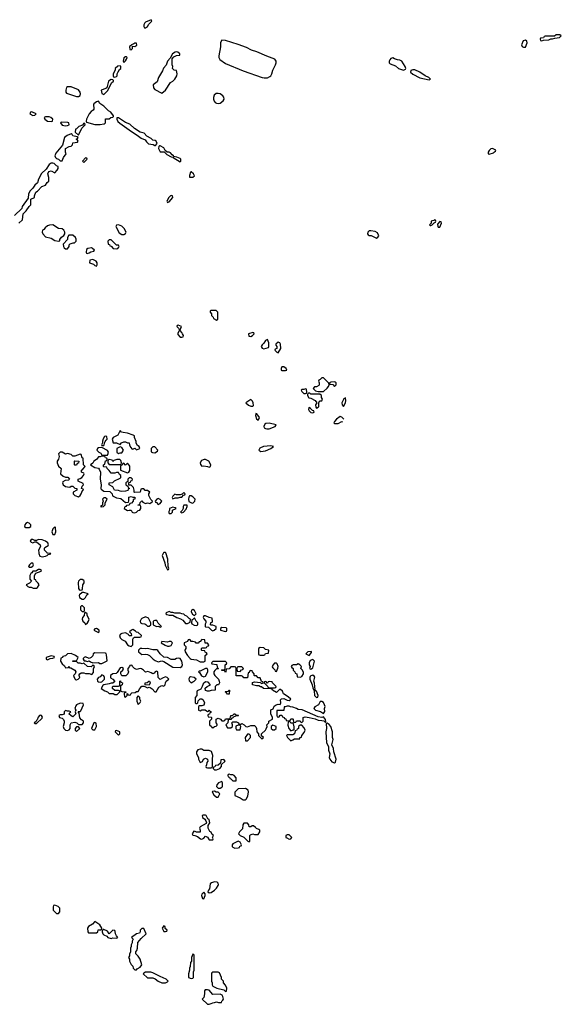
# Model space of a CAD drawing. Header units: inches. Extents: x 2701323 to 2964515, y 494916 to 722124.
# Tile 507 of 656: x 2890644 to 2896606, y 635034 to 645866. Entities that reach past the tile are written whole.
import ezdxf

# ---------------------------------------------------------------- set-up
doc = ezdxf.new("R2010")
doc.units = ezdxf.units.IN
doc.header["$MEASUREMENT"] = 0
doc.layers.add('C8693', color=7, linetype='Continuous')
doc.layers.add('C8694', color=7, linetype='Continuous')

msp = doc.modelspace()

# ---------------------------------------------------------------- linework, layer by layer
at = {"layer": 'C8693', "color": 2, "elevation": 2}
for points in [[(2890853, 640000), (2890854, 639994), (2890865, 639965), (2890890, 639956), (2890930, 639965), (2890946, 639970), (2890958, 639982), (2890986, 639990), (2890978, 639998), (2890950, 639995), (2890946, 640000)], [(2892227, 640000), (2892212, 639970), (2892242, 639890), (2892245, 639865), (2892270, 639814), (2892282, 639818), (2892286, 639830), (2892278, 639850), (2892274, 639930), (2892252, 640000)]]:
    msp.add_lwpolyline(points, dxfattribs=at)
for points in [[(2890770, 639888), (2890752, 639870), (2890742, 639850), (2890750, 639842), (2890770, 639842), (2890790, 639854), (2890795, 639870), (2890787, 639887)], [(2890870, 639818), (2890850, 639818), (2890820, 639800), (2890790, 639798), (2890778, 639782), (2890765, 639775), (2890754, 639750), (2890754, 639710), (2890774, 639690), (2890753, 639667), (2890714, 639650), (2890734, 639630), (2890750, 639622), (2890770, 639622), (2890792, 639612), (2890830, 639612), (2890840, 639620), (2890858, 639650), (2890848, 639668), (2890826, 639690), (2890822, 639702), (2890807, 639707), (2890806, 639750), (2890822, 639778), (2890882, 639798), (2890886, 639810)], [(2891330, 639708), (2891310, 639708), (2891292, 639690), (2891287, 639673), (2891291, 639610), (2891298, 639598), (2891310, 639591), (2891330, 639594), (2891335, 639605), (2891338, 639650), (2891355, 639670), (2891355, 639690), (2891350, 639698)], [(2891350, 639566), (2891330, 639566), (2891302, 639538), (2891298, 639530), (2891302, 639510), (2891330, 639492), (2891350, 639492), (2891368, 639510), (2891382, 639538), (2891398, 639550)], [(2891336, 639416), (2891324, 639416), (2891313, 639407), (2891313, 639373), (2891330, 639354), (2891350, 639354), (2891358, 639362), (2891356, 639396)], [(2891370, 639346), (2891358, 639342), (2891354, 639310), (2891334, 639290), (2891332, 639270), (2891338, 639250), (2891362, 639230), (2891370, 639214), (2891390, 639232), (2891402, 639250), (2891408, 639270), (2891386, 639310), (2891386, 639330)], [(2892290, 639355), (2892258, 639342), (2892254, 639330), (2892262, 639322), (2892290, 639314), (2892330, 639314), (2892374, 639290), (2892415, 639275), (2892439, 639259), (2892470, 639222), (2892490, 639222), (2892522, 639238), (2892526, 639270), (2892510, 639278), (2892483, 639303), (2892466, 639310), (2892450, 639326), (2892430, 639328), (2892410, 639338), (2892350, 639338), (2892330, 639346), (2892310, 639346)], [(2892550, 639378), (2892534, 639370), (2892532, 639350), (2892545, 639325), (2892570, 639312), (2892588, 639330), (2892570, 639366)], [(2892690, 639306), (2892670, 639306), (2892662, 639290), (2892670, 639274), (2892694, 639250), (2892694, 639230), (2892685, 639215), (2892685, 639190), (2892690, 639185), (2892722, 639182), (2892754, 639150), (2892770, 639142), (2892786, 639150), (2892806, 639170), (2892806, 639190), (2892770, 639206), (2892750, 639206), (2892746, 639210), (2892747, 639233), (2892762, 639238), (2892766, 639250), (2892762, 639282), (2892728, 639288)], [(2892030, 639295), (2891990, 639278), (2891982, 639270), (2891972, 639250), (2891974, 639230), (2891990, 639222), (2892020, 639220), (2892033, 639213), (2892050, 639194), (2892070, 639194), (2892086, 639210), (2892086, 639230), (2892062, 639282)], [(2892130, 639258), (2892114, 639250), (2892114, 639210), (2892150, 639192), (2892174, 639194), (2892174, 639190), (2892190, 639182), (2892206, 639190), (2892170, 639226), (2892155, 639255)], [(2892570, 639286), (2892550, 639266), (2892538, 639262), (2892534, 639230), (2892538, 639218), (2892564, 639204), (2892590, 639202), (2892606, 639210), (2892606, 639230), (2892588, 639248)], [(2891490, 639168), (2891470, 639166), (2891462, 639150), (2891510, 639125), (2891518, 639130), (2891518, 639150)], [(2891890, 639158), (2891874, 639150), (2891854, 639130), (2891872, 639112), (2891874, 639090), (2891870, 639086), (2891850, 639088), (2891842, 639102), (2891810, 639121), (2891767, 639113), (2891754, 639106), (2891744, 639090), (2891750, 639064), (2891769, 639049), (2891806, 639030), (2891832, 638990), (2891850, 638978), (2891870, 638972), (2891888, 638990), (2891888, 639052), (2891896, 639064), (2891908, 639072), (2891967, 639073), (2891982, 639078), (2891986, 639090), (2891950, 639126), (2891930, 639128), (2891920, 639140)], [(2892870, 639178), (2892854, 639170), (2892854, 639150), (2892910, 639134), (2892922, 639138), (2892926, 639150), (2892926, 639170), (2892916, 639176)], [(2892310, 639026), (2892290, 639026), (2892270, 639018), (2892210, 639026), (2892202, 639010), (2892244, 638984), (2892270, 638974), (2892290, 638974), (2892310, 638982), (2892326, 639010)], [(2892650, 639046), (2892630, 639026), (2892618, 639022), (2892610, 639006), (2892588, 639008), (2892578, 639018), (2892550, 639026), (2892530, 639026), (2892522, 639042), (2892510, 639046), (2892498, 639042), (2892493, 639027), (2892454, 639010), (2892454, 638990), (2892474, 638970), (2892474, 638950), (2892462, 638930), (2892465, 638910), (2892490, 638872), (2892520, 638840), (2892532, 638832), (2892590, 638822), (2892630, 638802), (2892670, 638802), (2892686, 638810), (2892686, 638870), (2892706, 638890), (2892702, 638902), (2892687, 638907), (2892682, 638922), (2892650, 638926), (2892646, 638930), (2892646, 638950), (2892650, 638954), (2892690, 638954), (2892702, 638958), (2892707, 638973), (2892722, 638978), (2892726, 638990), (2892710, 639006), (2892687, 639007), (2892682, 639042)], [(2891210, 638894), (2891170, 638888), (2891150, 638866), (2891118, 638862), (2891114, 638850), (2891098, 638842), (2891092, 638810), (2891110, 638778), (2891137, 638757), (2891150, 638734), (2891182, 638738), (2891190, 638752), (2891194, 638734), (2891206, 638734), (2891252, 638710), (2891262, 638690), (2891254, 638670), (2891238, 638650), (2891240, 638640), (2891250, 638614), (2891262, 638602), (2891270, 638602), (2891286, 638610), (2891306, 638630), (2891298, 638650), (2891300, 638660), (2891306, 638670), (2891320, 638680), (2891350, 638682), (2891370, 638672), (2891410, 638672), (2891438, 638662), (2891455, 638685), (2891456, 638724), (2891466, 638750), (2891462, 638762), (2891450, 638766), (2891432, 638748), (2891389, 638749), (2891350, 638786), (2891330, 638778), (2891310, 638788), (2891288, 638788), (2891270, 638806), (2891230, 638806), (2891228, 638812), (2891270, 638814), (2891286, 638850), (2891258, 638870)], [(2891470, 638902), (2891452, 638890), (2891451, 638869), (2891430, 638848), (2891410, 638838), (2891370, 638855), (2891354, 638850), (2891342, 638838), (2891342, 638830), (2891353, 638813), (2891367, 638813), (2891390, 638805), (2891410, 638814), (2891422, 638802), (2891450, 638792), (2891510, 638794), (2891525, 638785), (2891550, 638785), (2891607, 638813), (2891600, 638880), (2891595, 638895), (2891590, 638898)], [(2892050, 638949), (2892030, 638944), (2891990, 638949), (2891970, 638948), (2891952, 638930), (2891952, 638910), (2891990, 638882), (2892030, 638885), (2892050, 638881), (2892072, 638870), (2892112, 638830), (2892135, 638815), (2892170, 638803), (2892210, 638811), (2892230, 638805), (2892330, 638742), (2892410, 638741), (2892430, 638752), (2892437, 638770), (2892429, 638810), (2892410, 638838), (2892390, 638842), (2892370, 638839), (2892350, 638829), (2892310, 638829), (2892270, 638849), (2892230, 638854), (2892189, 638890), (2892165, 638925), (2892153, 638933), (2892110, 638934)], [(2893290, 638958), (2893274, 638950), (2893274, 638890), (2893278, 638878), (2893290, 638874), (2893330, 638874), (2893342, 638878), (2893350, 638894), (2893382, 638898), (2893386, 638930), (2893350, 638938), (2893330, 638955)], [(2893856, 638916), (2893814, 638910), (2893794, 638890), (2893830, 638872), (2893856, 638904)], [(2890990, 638866), (2890934, 638850), (2890934, 638830), (2890950, 638822), (2890980, 638840), (2891010, 638842), (2891026, 638850), (2891022, 638862)], [(2891870, 638766), (2891858, 638762), (2891854, 638750), (2891834, 638730), (2891834, 638710), (2891842, 638690), (2891834, 638670), (2891812, 638648), (2891770, 638648), (2891758, 638670), (2891758, 638690), (2891778, 638710), (2891786, 638730), (2891770, 638738), (2891750, 638734), (2891717, 638683), (2891705, 638675), (2891670, 638669), (2891645, 638650), (2891642, 638630), (2891645, 638625), (2891671, 638611), (2891693, 638587), (2891670, 638566), (2891650, 638568), (2891630, 638558), (2891570, 638548), (2891560, 638540), (2891542, 638510), (2891582, 638482), (2891612, 638472), (2891630, 638454), (2891672, 638452), (2891690, 638442), (2891716, 638444), (2891746, 638470), (2891742, 638482), (2891730, 638486), (2891690, 638486), (2891667, 638507), (2891667, 638527), (2891670, 638534), (2891730, 638534), (2891742, 638538), (2891746, 638550), (2891746, 638590), (2891752, 638592), (2891758, 638578), (2891774, 638570), (2891773, 638547), (2891758, 638542), (2891754, 638530), (2891754, 638490), (2891758, 638478), (2891770, 638474), (2891813, 638473), (2891814, 638466), (2891798, 638462), (2891794, 638450), (2891798, 638418), (2891810, 638414), (2891826, 638430), (2891826, 638454), (2891830, 638454), (2891838, 638438), (2891850, 638434), (2891862, 638438), (2891866, 638450), (2891880, 638460), (2891916, 638464), (2891930, 638474), (2891950, 638474), (2891966, 638510), (2891990, 638534), (2892013, 638533), (2892050, 638514), (2892070, 638522), (2892080, 638520), (2892104, 638504), (2892130, 638472), (2892147, 638473), (2892176, 638524), (2892210, 638542), (2892230, 638534), (2892246, 638550), (2892248, 638570), (2892258, 638590), (2892286, 638610), (2892266, 638630), (2892250, 638635), (2892217, 638623), (2892190, 638606), (2892168, 638630), (2892166, 638690), (2892150, 638698), (2892134, 638690), (2892124, 638676), (2892110, 638669), (2892090, 638682), (2892055, 638695), (2892028, 638688), (2892008, 638710), (2891984, 638724), (2891970, 638729), (2891930, 638718), (2891908, 638728), (2891886, 638750), (2891882, 638762)], [(2892910, 638806), (2892770, 638806), (2892754, 638790), (2892758, 638778), (2892813, 638773), (2892818, 638738), (2892834, 638730), (2892830, 638726), (2892810, 638726), (2892792, 638708), (2892782, 638690), (2892782, 638670), (2892791, 638650), (2892831, 638611), (2892841, 638590), (2892842, 638570), (2892831, 638549), (2892813, 638547), (2892794, 638530), (2892794, 638490), (2892752, 638488), (2892730, 638478), (2892710, 638478), (2892688, 638488), (2892687, 638513), (2892708, 638532), (2892746, 638550), (2892718, 638578), (2892690, 638582), (2892662, 638558), (2892654, 638530), (2892639, 638501), (2892598, 638482), (2892594, 638470), (2892594, 638430), (2892574, 638410), (2892574, 638350), (2892584, 638344), (2892598, 638342), (2892606, 638350), (2892607, 638373), (2892630, 638394), (2892650, 638394), (2892664, 638384), (2892678, 638350), (2892670, 638326), (2892650, 638318), (2892622, 638318), (2892614, 638310), (2892614, 638270), (2892630, 638262), (2892650, 638274), (2892687, 638273), (2892710, 638254), (2892722, 638258), (2892730, 638272), (2892738, 638258), (2892753, 638253), (2892753, 638247), (2892738, 638242), (2892733, 638227), (2892718, 638222), (2892714, 638210), (2892718, 638198), (2892750, 638194), (2892754, 638190), (2892754, 638170), (2892734, 638150), (2892734, 638110), (2892754, 638090), (2892758, 638078), (2892770, 638074), (2892788, 638092), (2892807, 638093), (2892816, 638104), (2892816, 638116), (2892808, 638130), (2892808, 638172), (2892830, 638182), (2892854, 638170), (2892870, 638154), (2892890, 638154), (2892902, 638158), (2892910, 638174), (2892947, 638173), (2892962, 638178), (2892969, 638211), (2892987, 638213), (2893006, 638230), (2893014, 638230), (2893030, 638214), (2893050, 638214), (2893054, 638210), (2893050, 638206), (2893030, 638208), (2893002, 638198), (2892990, 638186), (2892978, 638182), (2892970, 638166), (2892938, 638162), (2892934, 638130), (2892912, 638110), (2892930, 638074), (2892970, 638074), (2892986, 638090), (2892988, 638110), (2892978, 638130), (2892990, 638142), (2893030, 638142), (2893054, 638130), (2893058, 638118), (2893070, 638114), (2893090, 638122), (2893114, 638110), (2893134, 638090), (2893150, 638085), (2893190, 638102), (2893230, 638102), (2893245, 638085), (2893252, 638070), (2893253, 638033), (2893274, 638010), (2893274, 637990), (2893310, 637954), (2893322, 637958), (2893326, 637970), (2893306, 637986), (2893306, 638010), (2893348, 638050), (2893356, 638064), (2893368, 638090), (2893366, 638110), (2893386, 638130), (2893386, 638150), (2893426, 638170), (2893426, 638190), (2893409, 638229), (2893410, 638274), (2893435, 638285), (2893447, 638313), (2893466, 638330), (2893490, 638336), (2893510, 638332), (2893519, 638350), (2893516, 638384), (2893525, 638395), (2893550, 638399), (2893590, 638381), (2893610, 638378), (2893628, 638390), (2893598, 638418), (2893549, 638449), (2893538, 638478), (2893516, 638496), (2893504, 638496), (2893470, 638466), (2893426, 638490), (2893422, 638502), (2893410, 638506), (2893329, 638509), (2893307, 638527), (2893293, 638527), (2893276, 638536), (2893250, 638538), (2893206, 638550), (2893207, 638573), (2893230, 638582), (2893294, 638574), (2893294, 638570), (2893310, 638562), (2893326, 638570), (2893322, 638582), (2893306, 638586), (2893290, 638626), (2893270, 638626), (2893250, 638646), (2893230, 638646), (2893226, 638650), (2893226, 638670), (2893206, 638690), (2893202, 638702), (2893190, 638706), (2893178, 638702), (2893170, 638686), (2893158, 638682), (2893153, 638627), (2893110, 638626), (2893102, 638642), (2893087, 638647), (2893027, 638647), (2893026, 638730), (2893022, 638742), (2893010, 638746), (2892970, 638746), (2892950, 638726), (2892918, 638722), (2892914, 638690), (2892910, 638686), (2892902, 638702), (2892870, 638706), (2892866, 638710), (2892870, 638714), (2892902, 638718), (2892906, 638730), (2892906, 638770), (2892922, 638778), (2892926, 638790)], [(2893470, 638786), (2893450, 638786), (2893430, 638766), (2893425, 638745), (2893430, 638734), (2893453, 638713), (2893458, 638698), (2893470, 638694), (2893487, 638733), (2893488, 638750), (2893478, 638778)], [(2893710, 638778), (2893690, 638768), (2893653, 638767), (2893638, 638762), (2893634, 638750), (2893638, 638738), (2893654, 638730), (2893654, 638710), (2893674, 638690), (2893678, 638678), (2893694, 638670), (2893698, 638638), (2893730, 638632), (2893750, 638642), (2893769, 638670), (2893768, 638688), (2893755, 638715), (2893738, 638730), (2893746, 638750), (2893726, 638770)], [(2893870, 638828), (2893843, 638817), (2893832, 638790), (2893832, 638770), (2893842, 638750), (2893834, 638730), (2893850, 638722), (2893870, 638734), (2893888, 638810)], [(2891550, 638658), (2891530, 638638), (2891510, 638628), (2891498, 638610), (2891502, 638590), (2891510, 638582), (2891530, 638578), (2891550, 638582), (2891578, 638610), (2891578, 638630), (2891570, 638646)], [(2892690, 638729), (2892630, 638698), (2892622, 638698), (2892614, 638690), (2892624, 638684), (2892646, 638646), (2892670, 638638), (2892690, 638645), (2892715, 638690), (2892715, 638715), (2892708, 638728)], [(2893090, 638746), (2893050, 638746), (2893038, 638742), (2893034, 638730), (2893038, 638698), (2893070, 638694), (2893087, 638713), (2893102, 638718), (2893106, 638730)], [(2893870, 638655), (2893850, 638649), (2893841, 638639), (2893836, 638630), (2893836, 638610), (2893865, 638550), (2893870, 638514), (2893884, 638484), (2893891, 638430), (2893910, 638411), (2893927, 638413), (2893929, 638430), (2893910, 638478), (2893902, 638482), (2893895, 638495), (2893890, 638566), (2893882, 638590), (2893892, 638632), (2893885, 638645)], [(2892070, 638546), (2892027, 638547), (2892026, 638570), (2892047, 638573), (2892066, 638590), (2892074, 638590), (2892082, 638570)], [(2892524, 638636), (2892512, 638628), (2892506, 638614), (2892510, 638594), (2892530, 638572), (2892550, 638582), (2892566, 638590), (2892586, 638610), (2892566, 638630)], [(2893390, 638586), (2893378, 638582), (2893370, 638566), (2893366, 638566), (2893362, 638582), (2893350, 638586), (2893338, 638582), (2893334, 638570), (2893354, 638554), (2893374, 638530), (2893378, 638518), (2893390, 638514), (2893450, 638514), (2893462, 638518), (2893466, 638530), (2893426, 638570), (2893422, 638582)], [(2892930, 638446), (2892922, 638462), (2892906, 638470), (2892910, 638474), (2892942, 638478), (2892946, 638490), (2892954, 638490), (2892950, 638446)], [(2891310, 638346), (2891270, 638328), (2891261, 638319), (2891252, 638290), (2891262, 638270), (2891254, 638250), (2891262, 638230), (2891230, 638198), (2891210, 638206), (2891186, 638230), (2891206, 638250), (2891190, 638258), (2891170, 638258), (2891150, 638266), (2891134, 638250), (2891133, 638227), (2891110, 638218), (2891090, 638218), (2891074, 638210), (2891082, 638190), (2891110, 638182), (2891126, 638166), (2891132, 638150), (2891132, 638130), (2891121, 638090), (2891131, 638070), (2891150, 638051), (2891170, 638045), (2891188, 638052), (2891198, 638070), (2891198, 638110), (2891210, 638132), (2891250, 638138), (2891274, 638130), (2891293, 638113), (2891310, 638112), (2891330, 638114), (2891346, 638130), (2891346, 638150), (2891323, 638163), (2891306, 638186), (2891298, 638238), (2891286, 638250), (2891290, 638254), (2891310, 638254), (2891316, 638264), (2891346, 638330), (2891342, 638342)], [(2891950, 638426), (2891934, 638410), (2891932, 638370), (2891950, 638334), (2891970, 638354), (2891978, 638370), (2891966, 638390), (2891966, 638410)], [(2893953, 638367), (2893932, 638330), (2893892, 638308), (2893882, 638290), (2893902, 638270), (2893954, 638254), (2893990, 638232), (2894003, 638257), (2894001, 638290), (2894005, 638310), (2894001, 638330), (2893990, 638353), (2893970, 638364)], [(2893590, 638315), (2893566, 638306), (2893554, 638306), (2893552, 638268), (2893474, 638266), (2893474, 638210), (2893478, 638198), (2893490, 638194), (2893502, 638198), (2893510, 638214), (2893530, 638214), (2893538, 638198), (2893554, 638190), (2893558, 638178), (2893573, 638173), (2893578, 638158), (2893610, 638154), (2893622, 638158), (2893630, 638174), (2893650, 638174), (2893654, 638170), (2893658, 638138), (2893670, 638134), (2893682, 638138), (2893690, 638154), (2893732, 638152), (2893738, 638138), (2893750, 638134), (2893766, 638150), (2893766, 638190), (2893785, 638195), (2893830, 638191), (2893895, 638175), (2893930, 638159), (2893970, 638158), (2893993, 638153), (2894010, 638134), (2894015, 638145), (2894010, 638166), (2893990, 638198), (2893970, 638188), (2893930, 638197), (2893754, 638274), (2893710, 638277), (2893690, 638289), (2893650, 638303), (2893625, 638305), (2893610, 638314)], [(2890870, 638214), (2890862, 638210), (2890847, 638193), (2890838, 638162), (2890830, 638158), (2890820, 638140), (2890805, 638130), (2890810, 638122), (2890830, 638122), (2890890, 638182), (2890894, 638194), (2890886, 638210)], [(2891470, 638135), (2891462, 638130), (2891434, 638070), (2891450, 638054), (2891470, 638054), (2891488, 638090), (2891487, 638127)], [(2893610, 638146), (2893598, 638142), (2893594, 638106), (2893607, 638067), (2893630, 638042), (2893654, 638054), (2893666, 638054), (2893667, 638087), (2893658, 638118), (2893650, 638126), (2893627, 638127), (2893622, 638142)], [(2894030, 638128), (2894018, 638122), (2894023, 638070), (2894014, 638030), (2894021, 637910), (2894045, 637870), (2894045, 637830), (2894058, 637790), (2894051, 637750), (2894059, 637730), (2894080, 637700), (2894110, 637691), (2894121, 637699), (2894129, 637730), (2894101, 637810), (2894097, 637850), (2894079, 637890), (2894094, 637946), (2894089, 637970), (2894089, 638030), (2894069, 638090), (2894050, 638113), (2894038, 638118)], [(2891290, 638086), (2891270, 638086), (2891254, 638070), (2891254, 638050), (2891270, 638034), (2891306, 638070)], [(2891710, 638046), (2891698, 638042), (2891694, 638030), (2891730, 637994), (2891746, 638010), (2891746, 638030)], [(2893070, 638106), (2893050, 638106), (2893025, 638095), (2893022, 638070), (2893030, 638054), (2893070, 638054), (2893078, 638090)], [(2893170, 638006), (2893150, 638006), (2893125, 637970), (2893130, 637934), (2893150, 637934), (2893186, 637970), (2893186, 637990)], [(2893430, 638106), (2893414, 638090), (2893414, 638070), (2893430, 638054), (2893450, 638054), (2893466, 638070), (2893466, 638090)], [(2893750, 638106), (2893730, 638106), (2893714, 638090), (2893714, 638070), (2893698, 638062), (2893690, 638046), (2893678, 638042), (2893670, 638008), (2893650, 637998), (2893590, 637998), (2893582, 637990), (2893592, 637970), (2893630, 637934), (2893650, 637942), (2893670, 637954), (2893726, 637954), (2893728, 637970), (2893746, 637974), (2893748, 637992), (2893776, 638024), (2893786, 638050), (2893776, 638076)], [(2892650, 637842), (2892630, 637842), (2892606, 637834), (2892592, 637810), (2892592, 637790), (2892612, 637750), (2892612, 637730), (2892630, 637694), (2892655, 637705), (2892669, 637731), (2892690, 637742), (2892712, 637732), (2892714, 637710), (2892704, 637696), (2892702, 637670), (2892694, 637650), (2892698, 637638), (2892710, 637634), (2892750, 637634), (2892762, 637638), (2892766, 637650), (2892768, 637730), (2892769, 637770), (2892754, 637814), (2892730, 637828), (2892670, 637828)], [(2892890, 637726), (2892858, 637722), (2892854, 637686), (2892830, 637666), (2892798, 637662), (2892793, 637647), (2892778, 637642), (2892774, 637630), (2892790, 637614), (2892810, 637614), (2892830, 637622), (2892846, 637630), (2892866, 637650), (2892866, 637674), (2892906, 637710)], [(2892870, 637486), (2892834, 637470), (2892814, 637450), (2892812, 637430), (2892830, 637412), (2892850, 637412), (2892870, 637422), (2892875, 637430), (2892878, 637470)], [(2892950, 637566), (2892938, 637562), (2892934, 637550), (2892938, 637538), (2892953, 637533), (2892958, 637518), (2892970, 637514), (2892990, 637494), (2893010, 637492), (2893026, 637494), (2893027, 637527), (2893006, 637550), (2892990, 637558), (2892970, 637558)], [(2892790, 637378), (2892765, 637375), (2892762, 637370), (2892780, 637340), (2892810, 637314), (2892830, 637314), (2892846, 637350), (2892830, 637366), (2892808, 637368)], [(2893130, 637408), (2893050, 637406), (2893013, 637367), (2893014, 637330), (2893070, 637305), (2893104, 637284), (2893130, 637282), (2893138, 637290), (2893155, 637325), (2893162, 637370), (2893158, 637390)], [(2892664, 637116), (2892654, 637110), (2892658, 637090), (2892682, 637070), (2892693, 637053), (2892702, 637030), (2892698, 637022), (2892632, 636988), (2892622, 636970), (2892632, 636950), (2892630, 636928), (2892590, 636928), (2892576, 636936), (2892562, 636938), (2892542, 636910), (2892550, 636894), (2892572, 636892), (2892600, 636880), (2892633, 636853), (2892650, 636852), (2892670, 636862), (2892690, 636882), (2892710, 636874), (2892730, 636842), (2892770, 636842), (2892775, 636855), (2892768, 636870), (2892778, 636890), (2892763, 636903), (2892750, 636926), (2892736, 636936), (2892718, 636970), (2892720, 637000), (2892738, 637030), (2892730, 637066), (2892716, 637076), (2892698, 637110), (2892690, 637115)], [(2893113, 637027), (2893102, 637010), (2893095, 636965), (2893062, 636930), (2893052, 636910), (2893070, 636892), (2893113, 636873), (2893154, 636830), (2893170, 636822), (2893178, 636830), (2893178, 636890), (2893183, 636897), (2893209, 636911), (2893230, 636902), (2893270, 636902), (2893286, 636930), (2893286, 636950), (2893278, 636958), (2893250, 636968), (2893240, 636980), (2893216, 636996), (2893202, 636998), (2893190, 636986), (2893170, 636986), (2893166, 637010), (2893150, 637026)], [(2893050, 636828), (2892990, 636798), (2892982, 636790), (2892982, 636770), (2892990, 636762), (2893013, 636753), (2893050, 636754), (2893062, 636758), (2893067, 636773), (2893082, 636778), (2893086, 636790), (2893070, 636818)], [(2893610, 636898), (2893590, 636898), (2893574, 636890), (2893574, 636870), (2893584, 636864), (2893610, 636852), (2893630, 636854), (2893638, 636870)], [(2892790, 636382), (2892754, 636370), (2892742, 636358), (2892735, 636305), (2892722, 636290), (2892714, 636270), (2892730, 636262), (2892750, 636265), (2892789, 636290), (2892809, 636310), (2892830, 636342), (2892834, 636350), (2892830, 636366), (2892819, 636379)], [(2892670, 636266), (2892650, 636246), (2892646, 636230), (2892658, 636198), (2892670, 636194), (2892686, 636230), (2892686, 636250)], [(2891030, 636126), (2891018, 636122), (2891013, 636107), (2891014, 636070), (2891050, 636034), (2891070, 636034), (2891086, 636050), (2891086, 636090), (2891066, 636110), (2891050, 636118)], [(2891470, 635946), (2891444, 635916), (2891402, 635890), (2891392, 635870), (2891393, 635833), (2891402, 635822), (2891490, 635822), (2891506, 635830), (2891507, 635853), (2891546, 635854), (2891548, 635870), (2891526, 635910)], [(2891570, 635858), (2891562, 635858), (2891554, 635850), (2891552, 635830), (2891558, 635810), (2891570, 635798), (2891605, 635785), (2891614, 635770), (2891650, 635758), (2891670, 635765), (2891710, 635762), (2891726, 635770), (2891708, 635788), (2891698, 635810), (2891696, 635836), (2891690, 635846), (2891670, 635848), (2891628, 635808), (2891610, 635838)], [(2892010, 635868), (2891990, 635868), (2891972, 635850), (2891972, 635830), (2891962, 635818), (2891930, 635808), (2891874, 635770), (2891892, 635750), (2891882, 635730), (2891882, 635710), (2891871, 635690), (2891871, 635669), (2891862, 635650), (2891862, 635610), (2891853, 635587), (2891852, 635568), (2891842, 635550), (2891852, 635532), (2891852, 635510), (2891872, 635472), (2891890, 635454), (2891894, 635430), (2891910, 635414), (2891930, 635414), (2891936, 635424), (2891970, 635442), (2891988, 635470), (2891972, 635530), (2891950, 635564), (2891922, 635590), (2891922, 635610), (2891934, 635626), (2891941, 635650), (2891945, 635715), (2891981, 635759), (2892038, 635810)], [(2892230, 635898), (2892214, 635870), (2892230, 635834), (2892250, 635834), (2892262, 635838), (2892266, 635850), (2892247, 635867), (2892246, 635890)], [(2892550, 635586), (2892534, 635550), (2892534, 635510), (2892525, 635495), (2892522, 635450), (2892512, 635430), (2892512, 635410), (2892502, 635370), (2892502, 635330), (2892530, 635318), (2892550, 635322), (2892558, 635330), (2892558, 635390), (2892566, 635410), (2892566, 635570), (2892562, 635582)], [(2892088, 635388), (2892030, 635388), (2892010, 635378), (2892005, 635370), (2892050, 635326), (2892110, 635327), (2892136, 635316), (2892170, 635287), (2892210, 635271), (2892250, 635271), (2892270, 635282), (2892278, 635290), (2892258, 635310), (2892190, 635339), (2892110, 635382)], [(2892830, 635386), (2892770, 635386), (2892758, 635382), (2892754, 635370), (2892754, 635290), (2892762, 635270), (2892762, 635250), (2892770, 635234), (2892814, 635210), (2892892, 635192), (2892910, 635174), (2892922, 635178), (2892926, 635210), (2892910, 635246), (2892886, 635270), (2892886, 635290), (2892866, 635310), (2892866, 635330), (2892842, 635382)], [(2892710, 635195), (2892686, 635194), (2892678, 635182), (2892679, 635150), (2892672, 635108), (2892654, 635090), (2892710, 635034), (2892730, 635034), (2892750, 635042), (2892770, 635052), (2892787, 635053), (2892810, 635062), (2892833, 635053), (2892866, 635054), (2892868, 635070), (2892882, 635078), (2892889, 635090), (2892880, 635120), (2892873, 635133), (2892850, 635144), (2892770, 635142), (2892730, 635189)]]:
    msp.add_lwpolyline(points, close=True, dxfattribs=at)
at = {"layer": 'C8694', "color": 2, "elevation": 2}
for points in [[(2892090, 645866), (2892030, 645838), (2892022, 645830), (2892012, 645810), (2892012, 645790), (2892018, 645778), (2892030, 645778), (2892050, 645792), (2892065, 645815), (2892098, 645850)], [(2896590, 645698), (2896550, 645698), (2896530, 645686), (2896430, 645686), (2896418, 645682), (2896410, 645666), (2896378, 645662), (2896374, 645650), (2896378, 645638), (2896390, 645634), (2896410, 645642), (2896470, 645646), (2896490, 645654), (2896510, 645654), (2896536, 645664), (2896586, 645670), (2896606, 645690)], [(2891910, 645608), (2891901, 645599), (2891874, 645590), (2891874, 645586), (2891854, 645570), (2891858, 645538), (2891870, 645534), (2891886, 645550), (2891886, 645574), (2891910, 645572), (2891933, 645587), (2891930, 645606)], [(2892870, 645642), (2892864, 645636), (2892856, 645610), (2892854, 645566), (2892835, 645470), (2892837, 645450), (2892848, 645428), (2892910, 645384), (2893105, 645305), (2893312, 645230), (2893335, 645225), (2893370, 645228), (2893399, 645241), (2893409, 645250), (2893419, 645270), (2893429, 645311), (2893461, 645370), (2893467, 645390), (2893466, 645410), (2893452, 645432), (2893363, 645463), (2893254, 645514), (2893195, 645530), (2893140, 645560), (2893050, 645593), (2892910, 645636)], [(2896210, 645642), (2896187, 645633), (2896166, 645590), (2896174, 645570), (2896190, 645562), (2896210, 645562), (2896229, 645610), (2896228, 645630)], [(2892370, 645514), (2892354, 645510), (2892325, 645490), (2892299, 645441), (2892270, 645408), (2892255, 645365), (2892228, 645332), (2892216, 645304), (2892171, 645230), (2892157, 645183), (2892115, 645150), (2892117, 645117), (2892130, 645098), (2892210, 645058), (2892250, 645091), (2892305, 645175), (2892328, 645190), (2892350, 645211), (2892373, 645247), (2892379, 645270), (2892370, 645306), (2892346, 645310), (2892326, 645330), (2892328, 645350), (2892322, 645370), (2892321, 645419), (2892323, 645437), (2892341, 645459), (2892370, 645471), (2892406, 645474), (2892408, 645490), (2892386, 645510)], [(2891818, 645458), (2891810, 645458), (2891790, 645446), (2891782, 645410), (2891790, 645394), (2891810, 645414), (2891818, 645430), (2891826, 645450)], [(2894750, 645448), (2894730, 645438), (2894717, 645423), (2894711, 645410), (2894712, 645392), (2894722, 645382), (2894780, 645360), (2894812, 645330), (2894824, 645324), (2894870, 645311), (2894890, 645322), (2894895, 645330), (2894889, 645350), (2894850, 645409), (2894830, 645422), (2894803, 645423), (2894770, 645435)], [(2891750, 645358), (2891725, 645355), (2891694, 645330), (2891694, 645310), (2891674, 645270), (2891674, 645250), (2891678, 645238), (2891690, 645234), (2891710, 645242), (2891718, 645250), (2891718, 645270), (2891727, 645293), (2891743, 645317), (2891758, 645330), (2891758, 645350)], [(2894970, 645314), (2894950, 645306), (2894945, 645290), (2894970, 645265), (2895050, 645226), (2895150, 645205), (2895166, 645210), (2895146, 645230), (2895109, 645249), (2895050, 645288), (2894994, 645314)], [(2891650, 645208), (2891622, 645190), (2891602, 645118), (2891592, 645108), (2891542, 645090), (2891550, 645054), (2891570, 645042), (2891614, 645086), (2891655, 645170), (2891675, 645190), (2891676, 645196), (2891670, 645206)], [(2891171, 645129), (2891161, 645119), (2891151, 645090), (2891151, 645070), (2891158, 645058), (2891270, 645021), (2891290, 645022), (2891309, 645031), (2891315, 645050), (2891309, 645070), (2891290, 645095), (2891210, 645126)], [(2892830, 645055), (2892806, 645054), (2892786, 645034), (2892778, 645010), (2892778, 644990), (2892785, 644970), (2892795, 644955), (2892810, 644946), (2892830, 644943), (2892850, 644946), (2892885, 644975), (2892895, 644990), (2892893, 645013), (2892882, 645030), (2892850, 645049)], [(2891510, 644968), (2891490, 644964), (2891461, 644939), (2891456, 644930), (2891462, 644890), (2891460, 644880), (2891454, 644870), (2891430, 644855), (2891408, 644832), (2891378, 644770), (2891374, 644750), (2891378, 644738), (2891470, 644712), (2891530, 644712), (2891570, 644722), (2891578, 644722), (2891587, 644733), (2891590, 644774), (2891630, 644774), (2891646, 644790), (2891668, 644792), (2891678, 644802), (2891678, 644810), (2891648, 644850), (2891622, 644862), (2891570, 644915), (2891525, 644945)], [(2890770, 644854), (2890762, 644850), (2890754, 644830), (2890790, 644812), (2890810, 644814), (2890826, 644830), (2890786, 644850)], [(2890970, 644799), (2890930, 644798), (2890914, 644790), (2890922, 644770), (2890950, 644751), (2890990, 644746), (2891006, 644750), (2891008, 644770), (2890988, 644790)], [(2891102, 644738), (2891094, 644730), (2891110, 644707), (2891150, 644698), (2891170, 644701), (2891188, 644710), (2891186, 644730), (2891175, 644735)], [(2891350, 644726), (2891334, 644706), (2891294, 644690), (2891270, 644666), (2891258, 644662), (2891254, 644630), (2891290, 644594), (2891328, 644672), (2891366, 644710), (2891362, 644722)], [(2891730, 644788), (2891714, 644786), (2891712, 644770), (2891726, 644746), (2891746, 644726), (2891850, 644656), (2891863, 644643), (2891937, 644597), (2891981, 644561), (2892025, 644545), (2892041, 644521), (2892062, 644502), (2892112, 644492), (2892130, 644482), (2892138, 644482), (2892156, 644504), (2892146, 644530), (2892136, 644536), (2892110, 644542), (2892090, 644559), (2892043, 644583), (2892016, 644616), (2891969, 644629), (2891909, 644669), (2891855, 644715), (2891810, 644734)], [(2891210, 644609), (2891167, 644593), (2891138, 644570), (2891114, 644486), (2891041, 644399), (2891031, 644370), (2891038, 644350), (2891050, 644338), (2891072, 644332), (2891090, 644314), (2891110, 644314), (2891126, 644350), (2891154, 644390), (2891149, 644410), (2891148, 644450), (2891188, 644472), (2891210, 644474), (2891226, 644490), (2891230, 644512), (2891282, 644518), (2891286, 644530), (2891282, 644542), (2891266, 644550), (2891282, 644558), (2891286, 644570), (2891278, 644578), (2891230, 644588), (2891222, 644602)], [(2892190, 644478), (2892182, 644478), (2892174, 644470), (2892172, 644450), (2892190, 644414), (2892234, 644414), (2892262, 644382), (2892310, 644358), (2892326, 644354), (2892338, 644358), (2892334, 644350), (2892410, 644302), (2892418, 644310), (2892418, 644330), (2892410, 644338), (2892375, 644355), (2892340, 644360), (2892338, 644370), (2892321, 644381), (2892303, 644403), (2892290, 644409), (2892267, 644407), (2892246, 644426), (2892230, 644458)], [(2895850, 644448), (2895830, 644446), (2895810, 644428), (2895801, 644410), (2895802, 644390), (2895810, 644385), (2895858, 644402), (2895870, 644414), (2895882, 644418), (2895886, 644430)], [(2891370, 644346), (2891334, 644310), (2891350, 644294), (2891386, 644330), (2891382, 644342)], [(2892530, 644194), (2892525, 644190), (2892513, 644153), (2892514, 644134), (2892550, 644132), (2892568, 644150), (2892558, 644170)], [(2892313, 643933), (2892305, 643930), (2892286, 643910), (2892262, 643870), (2892270, 643854), (2892290, 643862), (2892328, 643910), (2892326, 643930)], [(2895210, 643666), (2895202, 643658), (2895174, 643650), (2895174, 643626), (2895154, 643610), (2895162, 643602), (2895170, 643602), (2895186, 643610), (2895207, 643633), (2895222, 643638), (2895226, 643650), (2895222, 643662)], [(2895270, 643646), (2895242, 643618), (2895245, 643590), (2895250, 643582), (2895270, 643585), (2895286, 643626), (2895282, 643642)], [(2891010, 643608), (2890973, 643607), (2890950, 643598), (2890923, 643577), (2890910, 643558), (2890894, 643550), (2890892, 643530), (2890898, 643510), (2890930, 643476), (2890990, 643461), (2891030, 643436), (2891070, 643431), (2891087, 643433), (2891087, 643447), (2891105, 643475), (2891130, 643492), (2891142, 643510), (2891142, 643530), (2891129, 643550), (2891110, 643564), (2891070, 643568)], [(2891730, 643608), (2891710, 643606), (2891702, 643590), (2891740, 643520), (2891770, 643502), (2891790, 643502), (2891810, 643514), (2891815, 643530), (2891795, 643570), (2891770, 643594)], [(2894510, 643542), (2894490, 643542), (2894478, 643530), (2894472, 643510), (2894480, 643500), (2894490, 643492), (2894512, 643492), (2894570, 643462), (2894588, 643472), (2894598, 643490), (2894582, 643522), (2894556, 643536)], [(2891230, 643495), (2891186, 643494), (2891172, 643470), (2891172, 643448), (2891122, 643398), (2891126, 643370), (2891135, 643355), (2891150, 643345), (2891170, 643345), (2891189, 643370), (2891189, 643391), (2891198, 643402), (2891233, 643413), (2891247, 643413), (2891266, 643430), (2891266, 643450), (2891258, 643470)], [(2891650, 643446), (2891630, 643446), (2891614, 643430), (2891618, 643398), (2891633, 643393), (2891638, 643378), (2891650, 643374), (2891674, 643350), (2891710, 643345), (2891726, 643350), (2891736, 643364), (2891738, 643370), (2891730, 643386), (2891710, 643386)], [(2891435, 643355), (2891394, 643350), (2891381, 643339), (2891374, 643310), (2891378, 643298), (2891390, 643294), (2891410, 643302), (2891428, 643312), (2891462, 643318), (2891466, 643330), (2891446, 643350)], [(2891450, 643226), (2891418, 643222), (2891414, 643190), (2891456, 643176), (2891470, 643162), (2891490, 643154), (2891498, 643170), (2891498, 643190), (2891486, 643210)], [(2892807, 642667), (2892750, 642666), (2892742, 642658), (2892742, 642650), (2892754, 642630), (2892754, 642610), (2892773, 642593), (2892778, 642578), (2892810, 642562), (2892826, 642570), (2892826, 642650)], [(2892390, 642506), (2892378, 642502), (2892374, 642490), (2892393, 642473), (2892398, 642458), (2892410, 642454), (2892426, 642490)], [(2892410, 642446), (2892398, 642442), (2892384, 642416), (2892384, 642404), (2892410, 642374), (2892430, 642374), (2892442, 642378), (2892446, 642390), (2892438, 642410), (2892430, 642426)], [(2893210, 642426), (2893162, 642410), (2893165, 642385), (2893190, 642382), (2893206, 642390), (2893226, 642410), (2893222, 642422)], [(2893370, 642346), (2893350, 642338), (2893331, 642309), (2893312, 642290), (2893302, 642270), (2893312, 642252), (2893330, 642246), (2893382, 642258), (2893386, 642270), (2893386, 642310)], [(2893490, 642318), (2893462, 642298), (2893464, 642284), (2893474, 642270), (2893474, 642250), (2893458, 642242), (2893454, 642230), (2893474, 642210), (2893490, 642202), (2893518, 642250), (2893516, 642296), (2893506, 642310)], [(2893550, 642046), (2893530, 642046), (2893522, 642030), (2893522, 642010), (2893530, 642005), (2893570, 642005), (2893586, 642010), (2893578, 642030)], [(2893990, 641926), (2893970, 641926), (2893950, 641906), (2893938, 641902), (2893934, 641890), (2893942, 641870), (2893942, 641850), (2893937, 641843), (2893912, 641828), (2893890, 641826), (2893874, 641810), (2893902, 641782), (2893930, 641774), (2893990, 641774), (2894030, 641812), (2894042, 641830), (2894049, 641850), (2894048, 641868)], [(2893790, 641806), (2893770, 641798), (2893750, 641798), (2893742, 641790), (2893750, 641774), (2893770, 641754), (2893790, 641754), (2893802, 641758), (2893806, 641770), (2893802, 641802)], [(2894110, 641882), (2894070, 641878), (2894054, 641870), (2894058, 641858), (2894090, 641854), (2894110, 641832), (2894128, 641850), (2894128, 641870), (2894118, 641878)], [(2893190, 641688), (2893134, 641650), (2893164, 641624), (2893190, 641614), (2893210, 641614), (2893218, 641622), (2893215, 641650), (2893208, 641670)], [(2893822, 641758), (2893813, 641747), (2893812, 641730), (2893825, 641705), (2893850, 641702), (2893897, 641677), (2893914, 641650), (2893902, 641630), (2893904, 641604), (2893910, 641594), (2893930, 641602), (2893938, 641610), (2893938, 641650), (2893946, 641670), (2893950, 641674), (2893970, 641674), (2893978, 641690), (2893966, 641710), (2893966, 641730), (2893947, 641747), (2893850, 641748), (2893836, 641756)], [(2894230, 641706), (2894210, 641688), (2894191, 641650), (2894192, 641630), (2894210, 641612), (2894232, 641650), (2894234, 641675)], [(2893830, 641598), (2893825, 641595), (2893824, 641576), (2893830, 641562), (2893850, 641545), (2893870, 641542), (2893886, 641550), (2893882, 641562), (2893867, 641567), (2893846, 641590)], [(2893245, 641535), (2893241, 641510), (2893250, 641474), (2893270, 641462), (2893278, 641470), (2893282, 641490), (2893255, 641530)], [(2893390, 641426), (2893355, 641425), (2893342, 641418), (2893331, 641390), (2893336, 641376), (2893348, 641368), (2893364, 641364), (2893390, 641365), (2893458, 641390), (2893466, 641410)], [(2891590, 641286), (2891578, 641282), (2891564, 641256), (2891554, 641230), (2891554, 641210), (2891545, 641190), (2891550, 641182), (2891570, 641182), (2891575, 641190), (2891580, 641220), (2891596, 641244), (2891606, 641250), (2891602, 641282)], [(2891750, 641346), (2891724, 641296), (2891672, 641270), (2891662, 641250), (2891672, 641212), (2891711, 641211), (2891750, 641194), (2891766, 641210), (2891790, 641222), (2891810, 641222), (2891830, 641211), (2891850, 641212), (2891852, 641190), (2891864, 641164), (2891882, 641142), (2891896, 641144), (2891910, 641154), (2891930, 641134), (2891950, 641142), (2891966, 641150), (2891958, 641170), (2891942, 641182), (2891928, 641208), (2891927, 641227), (2891908, 641268), (2891907, 641287), (2891895, 641295), (2891830, 641318), (2891783, 641323), (2891766, 641330)], [(2891550, 641158), (2891510, 641155), (2891502, 641150), (2891494, 641130), (2891514, 641110), (2891537, 641097), (2891550, 641074), (2891610, 641074), (2891616, 641084), (2891622, 641110), (2891610, 641128)], [(2891750, 641166), (2891714, 641150), (2891714, 641110), (2891730, 641094), (2891750, 641102), (2891770, 641102), (2891788, 641130), (2891770, 641158)], [(2892130, 641166), (2892110, 641166), (2892093, 641147), (2892093, 641113), (2892105, 641105), (2892130, 641102), (2892162, 641118), (2892166, 641130)], [(2893410, 641179), (2893328, 641172), (2893286, 641154), (2893278, 641130), (2893297, 641117), (2893350, 641124), (2893408, 641150), (2893438, 641170)], [(2891110, 641108), (2891090, 641108), (2891072, 641090), (2891078, 641062), (2891072, 641030), (2891058, 641010), (2891058, 640990), (2891070, 640954), (2891102, 640930), (2891092, 640870), (2891124, 640844), (2891150, 640834), (2891173, 640833), (2891194, 640810), (2891180, 640800), (2891145, 640795), (2891118, 640782), (2891114, 640770), (2891122, 640750), (2891150, 640731), (2891170, 640726), (2891195, 640725), (2891210, 640734), (2891230, 640734), (2891250, 640714), (2891274, 640710), (2891274, 640690), (2891234, 640670), (2891232, 640650), (2891250, 640632), (2891290, 640618), (2891310, 640632), (2891322, 640650), (2891335, 640685), (2891346, 640690), (2891342, 640702), (2891326, 640710), (2891330, 640734), (2891346, 640750), (2891342, 640762), (2891286, 640790), (2891286, 640810), (2891310, 640818), (2891328, 640830), (2891348, 640850), (2891355, 640870), (2891350, 640878), (2891326, 640890), (2891326, 640910), (2891340, 640920), (2891366, 640950), (2891348, 640968), (2891342, 641042), (2891330, 641046), (2891322, 641082), (2891310, 641086), (2891250, 641066), (2891230, 641066), (2891210, 641082), (2891170, 641095), (2891150, 641088)], [(2891550, 641066), (2891530, 641058), (2891510, 641058), (2891490, 641028), (2891462, 641010), (2891450, 640986), (2891422, 640970), (2891470, 640941), (2891512, 640932), (2891520, 640920), (2891533, 640887), (2891531, 640810), (2891541, 640750), (2891538, 640710), (2891542, 640702), (2891570, 640678), (2891636, 640676), (2891662, 640650), (2891667, 640627), (2891710, 640606), (2891759, 640599), (2891810, 640554), (2891842, 640558), (2891847, 640573), (2891846, 640614), (2891870, 640622), (2891890, 640614), (2891910, 640614), (2891912, 640590), (2891894, 640586), (2891892, 640568), (2891873, 640547), (2891858, 640542), (2891850, 640526), (2891818, 640522), (2891814, 640510), (2891798, 640502), (2891794, 640490), (2891830, 640465), (2891850, 640472), (2891872, 640472), (2891882, 640450), (2891890, 640445), (2891910, 640441), (2891930, 640447), (2891950, 640465), (2891966, 640470), (2891978, 640490), (2891978, 640510), (2891970, 640526), (2891950, 640526), (2891946, 640530), (2891966, 640534), (2891970, 640554), (2891986, 640570), (2891990, 640572), (2892000, 640560), (2892030, 640542), (2892050, 640551), (2892078, 640542), (2892090, 640554), (2892102, 640558), (2892106, 640570), (2892088, 640588), (2892067, 640633), (2892066, 640650), (2892078, 640670), (2892050, 640686), (2892027, 640687), (2892010, 640706), (2891990, 640706), (2891978, 640702), (2891972, 640668), (2891910, 640666), (2891906, 640670), (2891906, 640690), (2891898, 640718), (2891870, 640746), (2891846, 640746), (2891846, 640774), (2891862, 640778), (2891867, 640793), (2891882, 640798), (2891886, 640810), (2891870, 640826), (2891850, 640826), (2891842, 640818), (2891834, 640810), (2891834, 640786), (2891814, 640770), (2891814, 640750), (2891834, 640734), (2891838, 640718), (2891854, 640710), (2891838, 640702), (2891833, 640687), (2891810, 640678), (2891770, 640675), (2891750, 640678), (2891730, 640688), (2891686, 640690), (2891668, 640728), (2891628, 640750), (2891628, 640770), (2891670, 640774), (2891687, 640793), (2891750, 640822), (2891758, 640830), (2891758, 640850), (2891743, 640863), (2891730, 640886), (2891710, 640886), (2891690, 640878), (2891650, 640878), (2891628, 640908), (2891606, 640930), (2891602, 640942), (2891570, 640946), (2891566, 640950), (2891566, 640970), (2891582, 640978), (2891588, 641012), (2891602, 641018), (2891606, 641030), (2891602, 641042), (2891590, 641046), (2891582, 641062)], [(2891250, 640966), (2891246, 640970), (2891246, 641010), (2891250, 641014), (2891294, 641010), (2891293, 640987), (2891278, 640982), (2891270, 640966)], [(2891747, 641027), (2891713, 641027), (2891682, 641018), (2891670, 641006), (2891662, 641022), (2891630, 641026), (2891618, 641022), (2891614, 641010), (2891614, 640990), (2891630, 640974), (2891750, 640974), (2891762, 640978), (2891766, 640990), (2891756, 641016)], [(2891830, 640986), (2891810, 640966), (2891790, 640986), (2891778, 640982), (2891773, 640967), (2891758, 640962), (2891754, 640950), (2891754, 640910), (2891830, 640882), (2891846, 640890), (2891855, 640905), (2891855, 640955), (2891850, 640966)], [(2892690, 641028), (2892673, 641027), (2892645, 641015), (2892632, 640990), (2892633, 640973), (2892650, 640954), (2892670, 640958), (2892710, 640952), (2892730, 640942), (2892746, 640950), (2892748, 640970), (2892726, 641010)], [(2891590, 640606), (2891570, 640606), (2891554, 640590), (2891562, 640570), (2891554, 640550), (2891554, 640526), (2891534, 640510), (2891550, 640506), (2891566, 640510), (2891586, 640530), (2891586, 640550), (2891606, 640590)], [(2892450, 640666), (2892434, 640646), (2892410, 640638), (2892370, 640638), (2892350, 640646), (2892330, 640626), (2892322, 640610), (2892330, 640594), (2892355, 640605), (2892390, 640605), (2892410, 640614), (2892430, 640614), (2892446, 640634), (2892462, 640638), (2892466, 640650)], [(2892530, 640628), (2892513, 640627), (2892505, 640615), (2892501, 640590), (2892506, 640566), (2892534, 640550), (2892550, 640547), (2892572, 640568), (2892574, 640590), (2892550, 640618)], [(2892170, 640598), (2892154, 640590), (2892134, 640570), (2892138, 640558), (2892150, 640554), (2892170, 640534), (2892190, 640542), (2892208, 640570), (2892190, 640588)], [(2892330, 640502), (2892294, 640490), (2892294, 640470), (2892285, 640455), (2892285, 640445), (2892290, 640434), (2892310, 640434), (2892326, 640450), (2892326, 640470), (2892366, 640490), (2892356, 640496)], [(2892486, 640526), (2892450, 640526), (2892442, 640510), (2892442, 640490), (2892434, 640466), (2892414, 640450), (2892430, 640442), (2892446, 640450), (2892477, 640483), (2892488, 640510)], [(2890730, 640335), (2890710, 640322), (2890701, 640310), (2890698, 640290), (2890710, 640281), (2890750, 640281), (2890768, 640290), (2890768, 640310), (2890750, 640328)], [(2891030, 640286), (2891010, 640266), (2890998, 640230), (2891010, 640202), (2891030, 640202), (2891042, 640230), (2891038, 640278)]]:
    msp.add_lwpolyline(points, close=True, dxfattribs=at)
for points in [[(2890634, 643626), (2890674, 643666), (2890684, 643730), (2890717, 643763), (2890749, 643811), (2890768, 643830), (2890766, 643890), (2890806, 643910), (2890808, 643930), (2890822, 643970), (2890839, 643981), (2890888, 644030), (2890930, 644045), (2890945, 644075), (2890966, 644090), (2890966, 644130), (2890955, 644170), (2890965, 644195), (2890990, 644202), (2891030, 644182), (2891058, 644210), (2891066, 644230), (2891066, 644250), (2891050, 644258), (2891024, 644284), (2891010, 644289), (2890990, 644286), (2890968, 644272), (2890937, 644223), (2890886, 644174), (2890851, 644110), (2890841, 644070), (2890810, 644044), (2890790, 644014), (2890758, 643982), (2890741, 643950), (2890737, 643903), (2890671, 643810), (2890666, 643790), (2890588, 643712)], [(2894213, 641473), (2894190, 641495), (2894170, 641502), (2894132, 641470), (2894110, 641446), (2894102, 641430), (2894110, 641422), (2894150, 641422), (2894190, 641445), (2894198, 641438)], [(2890946, 640000), (2890919, 640030), (2890917, 640050), (2890921, 640059), (2890958, 640082), (2890962, 640090), (2890954, 640110), (2890930, 640129), (2890890, 640144), (2890850, 640148), (2890830, 640135), (2890810, 640138), (2890790, 640148), (2890770, 640148), (2890758, 640130), (2890770, 640118), (2890790, 640112), (2890810, 640122), (2890830, 640122), (2890871, 640090), (2890872, 640070), (2890851, 640030), (2890853, 640000)], [(2892252, 640000), (2892250, 640006), (2892230, 640006), (2892227, 640000)]]:
    msp.add_lwpolyline(points, dxfattribs=at)

doc.saveas('drawing.dxf')
